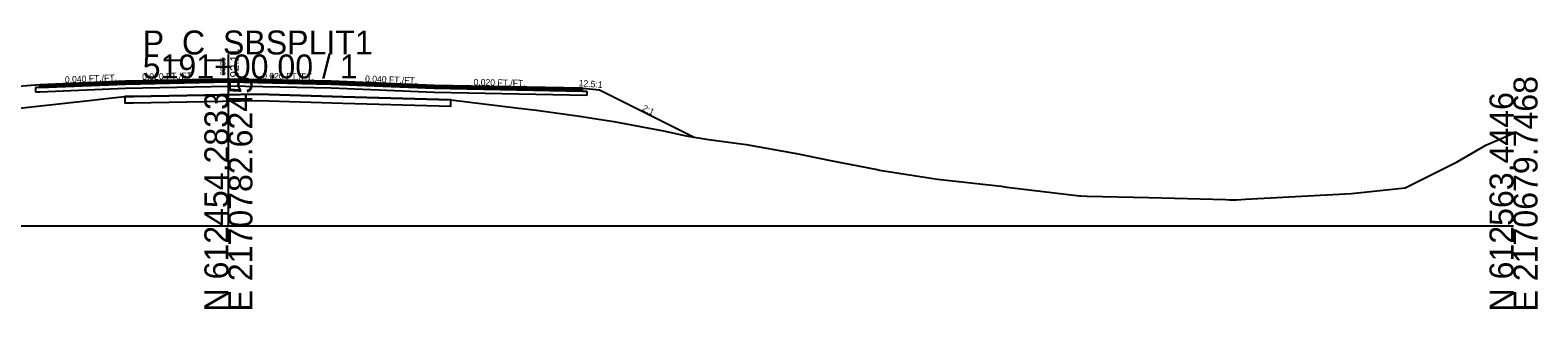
# Model space of a CAD drawing. Extents: x -26 to 1303, y -3010 to 12023.
# Drawn here: x 126.9 to 302.8, y 9990.3 to 10022.8 of the extents above; entities that cross this region are included whole.
import ezdxf

# ---------------------------------------------------------------- set-up
doc = ezdxf.new("R2010")
doc.units = 0
for name, color, linetype in [('RD_GPK_XS_Cell', 7, 'Continuous'), ('RD_XS_Base', 7, 'Continuous'), ('RD_XS_ExGround', 7, 'Continuous'), ('RD_XS_ExPaveRet', 7, 'Continuous'), ('RD_XS_Greenside', 7, 'Continuous'), ('RD_XS_Pave', 7, 'Continuous'), ('RD_XS_PaveOvlay_CP', 7, 'Continuous'), ('RD_XS_TieSlope', 7, 'Continuous'), ('RD_XS_TX_Elev_EX', 7, 'Continuous'), ('RD_XS_TX_Elev_PR', 7, 'Continuous'), ('RD_XS_TX_ShdSlope', 7, 'Continuous'), ('RD_XS_TX_Slope', 7, 'Continuous')]:
    doc.layers.add(name, color=color, linetype=linetype)

msp = doc.modelspace()

# ---------------------------------------------------------------- linework, layer by layer
at = {"layer": 'RD_GPK_XS_Cell'}
for p, q in [((150, 10000), (150, 10020)), ((0, 10000), (150, 10000)), ((150, 10000), (300, 10000))]:
    msp.add_line(p, q, dxfattribs=at)
at = {"layer": 'RD_XS_Base'}
for p, q in [((150, 10016.79), (138, 10016.55)), ((150, 10016.29), (150, 10016.95)), ((150, 10016.95), (150, 10016.95)), ((150, 10016.95), (150, 10016.95)), ((150, 10016.95), (150, 10016.79)), ((150, 10016.79), (150, 10016.79)), ((150, 10016.79), (162, 10016.55)), ((150, 10016.79), (150, 10016.79)), ((150, 10016.29), (150, 10016.79)), ((150, 10016.79), (150, 10016.79)), ((150, 10016.79), (150, 10016.79)), ((128, 10016.15), (127.5, 10016.13)), ((127.5, 10016.13), (127.5, 10016.13)), ((127.5, 10016.13), (127.5, 10015.63)), ((127.5, 10015.63), (128, 10015.65)), ((138, 10016.55), (128, 10016.15)), ((128, 10016.15), (128, 10016.15)), ((128, 10015.65), (138, 10016.05)), ((128, 10015.65), (128, 10015.65)), ((136, 10016.47), (136, 10016.47)), ((136, 10015.97), (136, 10015.97)), ((138, 10016.05), (150, 10016.29)), ((162, 10016.05), (150, 10016.29)), ((150, 10016.29), (150, 10016.29)), ((150, 10016.29), (150, 10016.29)), ((162, 10016.55), (162, 10016.55)), ((162, 10016.55), (174, 10016.07)), ((174, 10015.57), (162, 10016.05)), ((162, 10016.05), (162, 10016.05)), ((174, 10016.07), (174, 10016.07)), ((174, 10016.07), (191.32, 10015.73)), ((191.82, 10015.22), (174, 10015.57)), ((174, 10015.57), (174, 10015.57)), ((191.32, 10015.73), (191.32, 10015.73)), ((191.32, 10015.73), (191.82, 10015.72)), ((191.82, 10015.72), (191.82, 10015.72)), ((191.82, 10015.72), (191.82, 10015.22))]:
    msp.add_line(p, q, dxfattribs=at)
at = {"layer": 'RD_XS_ExGround'}
msp.add_lwpolyline([(123.46, 10013.5), (133.76, 10014.63), (136.09, 10014.89), (137.92, 10015.1), (138.91, 10015.11), (153.49, 10015.36), (163.35, 10015.07), (175.95, 10014.71), (183.89, 10013.75), (185.95, 10013.5), (191.25, 10012.75), (193.18, 10012.44), (195, 10012.19), (198.49, 10011.53), (200.77, 10011.09), (203.42, 10010.52), (206.05, 10010.09), (210.43, 10009.5), (216.07, 10008.5), (216.1, 10008.49), (220.27, 10007.62), (225.72, 10006.57), (226.01, 10006.5), (232.26, 10005.54), (232.76, 10005.46), (237.01, 10004.96), (240.18, 10004.61), (240.86, 10004.5), (249.36, 10003.5), (249.49, 10003.49), (250.25, 10003.47), (257.42, 10003.3), (266.42, 10003.06), (266.85, 10003.05), (267.65, 10003.03), (268.7, 10003.1), (281.1, 10003.76), (287.35, 10004.44), (293.42, 10007.48), (296.75, 10009.42), (299.65, 10010.66), (300, 10010.83)], dxfattribs=at)
at = {"layer": 'RD_XS_ExPaveRet'}
for points in [[(163.35, 10015.07), (153.49, 10015.36), (153.49, 10015.36), (153.49, 10015.36), (138.91, 10015.11), (138.91, 10015.11), (137.92, 10015.1), (137.92, 10015.1), (137.92, 10014.35), (138.91, 10014.36), (138.91, 10014.36), (153.49, 10014.61), (153.49, 10014.61), (153.49, 10014.61), (163.35, 10014.32), (163.35, 10014.32), (175.95, 10013.96), (175.95, 10014.71), (175.95, 10014.71), (163.35, 10015.07), (163.35, 10015.07)], [(163.35, 10015.07), (153.49, 10015.36), (138.91, 10015.11), (137.92, 10015.1), (137.92, 10014.35), (138.91, 10014.36), (153.49, 10014.61), (163.35, 10014.32), (175.95, 10013.96), (175.95, 10014.71), (163.35, 10015.07)]]:
    msp.add_lwpolyline(points, dxfattribs=at)
at = {"layer": 'RD_XS_Greenside'}
msp.add_line((193.32, 10015.89), (204.37, 10010.36), dxfattribs=at)
at = {"layer": 'RD_XS_Pave'}
for p, q in [((138, 10016.87), (128, 10016.47)), ((136, 10016.79), (136, 10016.79)), ((150, 10017.11), (138, 10016.87)), ((150, 10016.95), (138, 10016.71)), ((138, 10016.71), (150, 10016.95)), ((138, 10016.55), (150, 10016.79)), ((162, 10016.87), (150, 10017.11)), ((150, 10017.11), (150, 10017.11)), ((150, 10017.11), (150, 10017.11)), ((150, 10016.79), (150, 10016.95)), ((150, 10016.95), (150, 10016.95)), ((150, 10016.95), (150, 10016.95)), ((150, 10016.95), (150, 10016.95)), ((150, 10016.95), (150, 10016.95)), ((150, 10016.95), (162, 10016.71)), ((162, 10016.71), (150, 10016.95)), ((150, 10016.95), (150, 10016.95)), ((150, 10016.95), (150, 10016.95)), ((150, 10016.95), (150, 10016.95)), ((150, 10016.95), (150, 10016.79)), ((150, 10016.79), (150, 10016.79)), ((150, 10016.79), (150, 10016.79)), ((150, 10016.79), (150, 10016.79)), ((150, 10016.79), (162, 10016.55)), ((174, 10016.39), (162, 10016.87)), ((162, 10016.87), (162, 10016.87)), ((138, 10016.71), (128, 10016.31)), ((128, 10016.31), (138, 10016.71)), ((128, 10016.15), (138, 10016.55)), ((128, 10016.47), (128, 10016.47)), ((128, 10016.47), (128, 10016.31)), ((128, 10016.31), (128, 10016.31)), ((128, 10016.31), (128, 10016.15)), ((136, 10016.63), (136, 10016.63)), ((136, 10016.63), (136, 10016.63)), ((136, 10016.47), (136, 10016.47)), ((162, 10016.71), (162, 10016.71)), ((162, 10016.71), (174, 10016.23)), ((174, 10016.23), (162, 10016.71)), ((162, 10016.71), (162, 10016.71)), ((162, 10016.55), (162, 10016.55)), ((162, 10016.55), (174, 10016.07)), ((191.32, 10016.05), (174, 10016.39)), ((174, 10016.39), (174, 10016.39)), ((174, 10016.23), (174, 10016.23)), ((174, 10016.23), (191.32, 10015.89)), ((191.32, 10015.89), (174, 10016.23)), ((174, 10016.23), (174, 10016.23)), ((174, 10016.07), (191.32, 10015.73)), ((174, 10016.07), (174, 10016.07)), ((191.32, 10015.89), (191.32, 10016.05)), ((191.32, 10016.05), (191.32, 10016.05)), ((191.32, 10015.73), (191.32, 10015.89)), ((191.32, 10015.89), (191.32, 10015.89))]:
    msp.add_line(p, q, dxfattribs=at)
at = {"layer": 'RD_XS_PaveOvlay_CP'}
for p, q in [((138, 10016.87), (128, 10016.47)), ((136, 10016.79), (136, 10016.79)), ((150, 10017.11), (138, 10016.87)), ((162, 10016.87), (150, 10017.11)), ((150, 10017.11), (150, 10017.11)), ((150, 10017.11), (150, 10017.11)), ((174, 10016.39), (162, 10016.87)), ((162, 10016.87), (162, 10016.87)), ((191.32, 10016.05), (174, 10016.39)), ((174, 10016.39), (174, 10016.39))]:
    msp.add_line(p, q, dxfattribs=at)
at = {"layer": 'RD_XS_TieSlope'}
for p, q in [((128, 10016.47), (122, 10015.99)), ((191.32, 10016.05), (193.32, 10015.89))]:
    msp.add_line(p, q, dxfattribs=at)

# ---------------------------------------------------------------- texts
at = {"layer": 'RD_GPK_XS_Cell'}
for s, p in [('P_C_SBSPLIT1', (140, 10020)), ('5191+00.00 / 1', (140, 10017.2))]:
    msp.add_text(s, height=2.8, dxfattribs=at).set_placement(p)
for s, p in [('E 2170782.6245', (152.8, 9990)), ('E 2170679.7468', (302.8, 9990)), ('N 612454.2833', (150, 9990)), ('N 612563.4446', (300, 9990))]:
    msp.add_text(s, height=2.8, rotation=90, dxfattribs=at).set_placement(p)
at = {"layer": 'RD_XS_TX_Elev_EX'}
msp.add_text('90.30', height=0.6, rotation=90, dxfattribs=at).set_placement((149.66, 10017.59))
at = {"layer": 'RD_XS_TX_Elev_PR'}
msp.add_text('92.11', height=1, rotation=90, dxfattribs=at).set_placement((151.2, 10017.32))
at = {"layer": 'RD_XS_TX_ShdSlope'}
msp.add_text('12.5:1', height=0.75, rotation=355.4261, dxfattribs=at).set_placement((190.86, 10016.31))
at = {"layer": 'RD_XS_TX_Slope'}
for s, rotation, p in [('0.040 FT./FT.', 2.2906, (130.93, 10016.69)), ('0.020 FT./FT.', 1.1458, (139.94, 10017.04)), ('0.020 FT./FT.', 358.8542, (153.94, 10017.13)), ('0.040 FT./FT.', 357.7094, (165.94, 10016.81)), ('0.020 FT./FT.', 358.8542, (178.61, 10016.4)), ('2:1', 333.4349, (198.23, 10013.5))]:
    msp.add_text(s, height=0.75, rotation=rotation, dxfattribs=at).set_placement(p)

doc.saveas('drawing.dxf')
